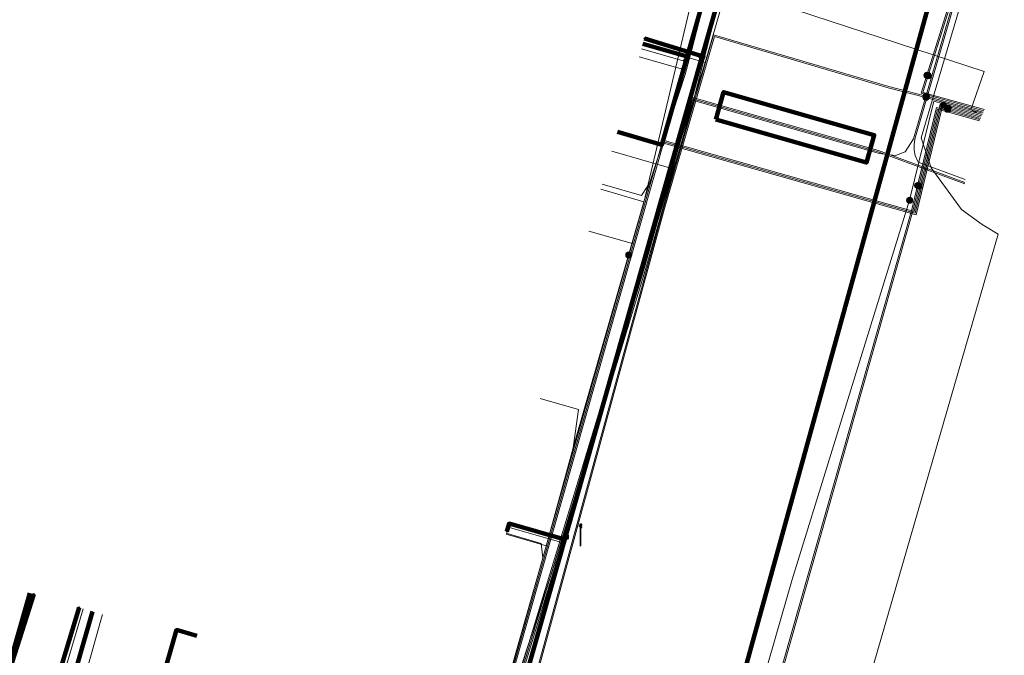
# Model space of a CAD drawing. Extents: x 152558 to 154479, y 462974 to 463683.
# Tile 319 of 638: x 154112 to 154148, y 463055 to 463078. Entities that reach past the tile are written whole.
import ezdxf
from ezdxf.lldxf.tags import DXFTag

# ---------------------------------------------------------------- set-up
doc = ezdxf.new("R2010")
doc.units = 0
doc.header["$LTSCALE"] = 0.2
doc.layers.get('0').update_dxf_attribs({"linetype": 'CONTINUOUS'})
for name, color, linetype, lineweight in [('B-RO-KL-DATA_COAXIAAL_7_ZIGGO BV-G', 90, 'KL-DATA-N', 18), ('B-RO-KL-DATA_HULPSTUK_KPN BV-S', 90, 'CONTINUOUS', 25), ('B-RO-KL-DATA_KABELBED_KPN BV-G', 90, 'CONTINUOUS', 100), ('B-RO-KL-DATA_KABELBED_ZIGGO BV-G', 90, 'CONTINUOUS', 100), ('B-RO-KL-DATA_REGGEFIBER OPERATOR BV-G', 90, 'KL-DATA-N', 18), ('B-RO-KL-DATA_STEDIN NETBEHEER BV-G', 90, 'KL-DATA-N', 18), ('B-RO-KL-ET_LS_400 V_STEDIN NETBEHEER BV-G', 190, 'KL-LS-N', 18), ('B-RO-KL-ET_LS_GEMEENTE AMERSFOORT-S', 190, 'CONTINUOUS', 25), ('B-RO-KL-ET_LS_HULPSTUK_STEDIN NETBEHEER BV-S', 190, 'CONTINUOUS', 25), ('B-RO-KL-ET_LS_MANTELBUIS_PVC_125_STEDIN NETBEHEER BV-G', 190, 'CONTINUOUS', 100), ('B-RO-KL-ET_MS_10 KV_STEDIN NETBEHEER BV-G', 130, 'KL-MS-N', 18), ('B-RO-KL-ET_MS_MANTELBUIS_PVC_125_STEDIN NETBEHEER BV-G', 130, 'CONTINUOUS', 100), ('B-RO-KL-GAS_LD_KOPER_22_0.1 BAR_STEDIN NETBEHEER BV-G', 50, 'KL-GAS-LD-N', 18), ('B-RO-KL-GAS_LD_PE_32_0.1 BAR_STEDIN NETBEHEER BV-G', 50, 'KL-GAS-LD-N', 18), ('B-RO-KL-GAS_LD_PVC_110_0.1 BAR_STEDIN NETBEHEER BV-G', 50, 'KL-GAS-LD-N', 18), ('B-RO-KL-WATER_100_VITENS-G', 170, 'KL-WATER-N', 18), ('B-RO-KL-WATER_HULPSTUK_VITENS-S', 170, 'CONTINUOUS', 25)]:
    doc.layers.add(name, color=color, linetype=linetype, lineweight=lineweight)
doc.styles.add('NLCS-ISO', font='NLCS-ISO.ttf')
tags = doc.linetypes.add('KL-DATA-N', pattern='A,4,-1,[101,NLCS.SHX,S=0.5,R=0,X=0,Y=0],-1,4,-1,["D",Standard,S=1,R=0,X=-0.25,Y=-0.5],-1.5', length=12.5).pattern_tags.tags
tags[18] = DXFTag(74, 10)
tags = doc.linetypes.add('KL-GAS-LD-N', pattern='A,4,-1,[69,NLCS.SHX,S=0.5,R=0,X=0,Y=0],-1,4,-1,["L",Standard,S=1,R=0,X=0.25,Y=-0.5],-2', length=13).pattern_tags.tags
tags[18] = DXFTag(74, 10)
tags = doc.linetypes.add('KL-LS-N', pattern='A,4,-1,[103,NLCS.SHX,S=0.75,R=0,X=0,Y=0],-1,4,-1,["L",Standard,S=1,R=0,X=0,Y=-0.5],-2', length=13).pattern_tags.tags
tags[18] = DXFTag(74, 10)
tags = doc.linetypes.add('KL-MS-N', pattern='A,4,-1,[103,NLCS.SHX,S=0.75,R=0,X=0,Y=0],-1,4,-1,["M",Standard,S=1,R=0,X=0,Y=-0.5],-2', length=13).pattern_tags.tags
tags[18] = DXFTag(74, 10)
doc.linetypes.add('KL-WATER-N', pattern='A,7,-0.5,[168,NLCS.SHX,S=0.75,R=0,X=0.75,Y=0],-2', length=9.5)

# ---------------------------------------------------------------- blocks, each defined once
blk = doc.blocks.new('SKL-WTB_HULP_MOF-SO')
at = {"linetype": 'ByBlock', "lineweight": 18}
h = blk.add_hatch(color=0, dxfattribs=at)
h.dxf.hatch_style = 1
h.paths.add_polyline_path([(-0.5625, 0, 1), (0.5625, 0, 1)])
at = {"color": 0, "linetype": 'ByBlock', "lineweight": 18}
blk.add_circle((0, 0), 0.5625, dxfattribs=at)
at = {"color": 0, "linetype": 'ByBlock', "lineweight": 18, "style": 'NLCS-ISO', "flags": 1}
for tag, p in [('TYPE', (1.5, 0)), ('LABEL', (1.5, -1.5)), ('OMSCHRIJVING', (1.5, -3))]:
    blk.add_attdef(tag, p, '', height=1, dxfattribs=at)
blk = doc.blocks.new('SKL-WTB_HULP_OVERIG-SO')
at = {"color": 0, "linetype": 'ByBlock', "lineweight": 18}
for points in [[(-0.14, 0.14), (0.14, -0.14)], [(0.14, 0.14), (-0.14, -0.14)]]:
    blk.add_lwpolyline(points, dxfattribs=at)
at = {"color": 0, "linetype": 'ByBlock', "lineweight": 18, "style": 'NLCS-ISO', "flags": 1}
for tag, p in [('TYPE', (1.5, 0)), ('LABEL', (1.5, -1.5)), ('OMSCHRIJVING', (1.5, -3))]:
    blk.add_attdef(tag, p, '', height=1, dxfattribs=at)
blk = doc.blocks.new('SKL-ET_LS_MAST-SO')
for p, q in [((-0.05, 2.07), (0.05, 2.07)), ((-0.05, -2), (0.05, -2))]:
    blk.add_line(p, q)
for points in [[(-0.18, 1.76), (-0.22, 1.76), (-0.22, 1.84), (-0.18, 1.84), (-0.18, 1.79)], [(-0.05, -2), (-0.05, 2.07)], [(0.05, -2), (0.05, 2.07)], [(0.18, 1.92), (0.05, 1.92)], [(0.18, 1.89), (0.05, 1.89)], [(0.18, 1.89), (0.22, 1.89), (0.22, 1.97), (0.18, 1.97), (0.18, 1.92)], [(-0.18, 1.49), (-0.22, 1.49), (-0.22, 1.57), (-0.18, 1.57), (-0.18, 1.52)], [(-0.18, 1.79), (-0.05, 1.79)], [(-0.18, 1.76), (-0.05, 1.76)], [(-0.18, 1.52), (-0.05, 1.52)], [(-0.18, 1.49), (-0.05, 1.49)], [(0.18, 1.66), (0.05, 1.66)], [(0.18, 1.63), (0.05, 1.63)], [(0.18, 1.39), (0.05, 1.39)], [(0.18, 1.36), (0.05, 1.36)], [(0.18, 1.63), (0.22, 1.63), (0.22, 1.71), (0.18, 1.71), (0.18, 1.66)], [(0.18, 1.36), (0.22, 1.36), (0.22, 1.44), (0.18, 1.44), (0.18, 1.39)]]:
    blk.add_lwpolyline(points)

msp = doc.modelspace()

# ---------------------------------------------------------------- linework, layer by layer
at = {"layer": 'B-RO-KL-DATA_COAXIAAL_7_ZIGGO BV-G', "flags": 128}
for points in [[(154170.866, 463111.48), (154170.537, 463111.856), (154165.028, 463118.151), (154159.966, 463113.72), (154157.048, 463111.166), (154153.829, 463108.349), (154147.306, 463102.639), (154147.009, 463102.379), (154146.3, 463101.747), (154145.613, 463101.095), (154144.946, 463100.421), (154144.689, 463100.145), (154144.536, 463099.981), (154144.3, 463099.728), (154143.676, 463099.014), (154143.69, 463099.036), (154142.914, 463097.559), (154142.211, 463096.046), (154141.827, 463095.1), (154141.583, 463094.501), (154141.03, 463092.927), (154140.555, 463091.328), (154140.02, 463089.443), (154139.419, 463087.327), (154137.462, 463080.43), (154136.52, 463077.114), (154135.591, 463073.866), (154133.953, 463074.34)], [(154170.866, 463111.48), (154170.537, 463111.856), (154165.028, 463118.151), (154159.966, 463113.72), (154157.048, 463111.166), (154153.829, 463108.349), (154147.306, 463102.639), (154147.009, 463102.379), (154146.3, 463101.747), (154145.613, 463101.095), (154144.946, 463100.421), (154144.689, 463100.145), (154144.536, 463099.981), (154144.3, 463099.728), (154143.676, 463099.014), (154143.69, 463099.036), (154142.914, 463097.559), (154142.211, 463096.046), (154141.827, 463095.1), (154141.583, 463094.501), (154141.03, 463092.927), (154140.555, 463091.328), (154140.02, 463089.443), (154139.419, 463087.327), (154137.462, 463080.43), (154136.52, 463077.114), (154134.885, 463077.577)], [(154149.6, 463041.107), (154149.472, 463041.144), (154149.314, 463040.594), (154149.25, 463040.612), (154141.278, 463042.97), (154140.798, 463043.112), (154138.901, 463043.641), (154138.39, 463043.784), (154138.149, 463043.851), (154137.787, 463043.952), (154135.356, 463044.63), (154123.416, 463047.961), (154123.342, 463047.982), (154116.037, 463050.02), (154113.003, 463050.866), (154110.689, 463051.511), (154110.705, 463051.567), (154112.375, 463057.399)], [(154149.6, 463041.107), (154149.472, 463041.144), (154149.314, 463040.594), (154149.25, 463040.612), (154141.278, 463042.97), (154140.798, 463043.112), (154138.901, 463043.641), (154138.39, 463043.784), (154138.149, 463043.851), (154137.787, 463043.952), (154135.356, 463044.63), (154123.416, 463047.961), (154123.342, 463047.982), (154116.037, 463050.02), (154113.003, 463050.866), (154113.016, 463050.911), (154114.678, 463056.716)], [(154149.6, 463041.107), (154149.472, 463041.144), (154149.314, 463040.594), (154149.25, 463040.612), (154141.278, 463042.97), (154140.798, 463043.112), (154138.901, 463043.641), (154138.39, 463043.784), (154138.149, 463043.851), (154137.787, 463043.952), (154135.356, 463044.63), (154123.416, 463047.961), (154123.342, 463047.982), (154116.037, 463050.02), (154116.046, 463050.052), (154117.762, 463056.045), (154118.513, 463055.823)]]:
    msp.add_lwpolyline(points, dxfattribs=at)
at = {"layer": 'B-RO-KL-DATA_KABELBED_KPN BV-G', "flags": 128}
for points in [[(154149.758, 463093.094), (154149.356, 463092.407), (154149.007, 463091.692), (154148.711, 463090.954), (154148.471, 463090.195), (154137.456, 463050.311), (154136.688, 463047.755), (154136.081, 463045.505)], [(154128.476, 463047.686), (154128.587, 463047.812), (154128.688, 463047.946), (154128.777, 463048.087), (154128.855, 463048.236), (154128.961, 463048.589), (154130.055, 463052.438), (154132.051, 463059.464), (154137.066, 463077.122), (154138.519, 463082.239)], [(154137.066, 463077.122), (154134.947, 463077.773)], [(154132.051, 463059.464), (154132.022, 463059.365), (154129.973, 463059.948), (154129.891, 463059.659)], [(154110.67, 463051.586), (154112.518, 463057.357)], [(154114.187, 463056.862), (154112.44, 463051.086), (154110.67, 463051.586), (154110.584, 463051.611), (154110.569, 463051.615)]]:
    msp.add_lwpolyline(points, dxfattribs=at)
at = {"layer": 'B-RO-KL-DATA_KABELBED_ZIGGO BV-G', "flags": 128}
for points in [[(154136.52, 463077.114), (154137.462, 463080.43)], [(154134.885, 463077.577), (154136.52, 463077.114)], [(154136.52, 463077.114), (154135.591, 463073.866), (154133.953, 463074.34)], [(154112.375, 463057.399), (154110.689, 463051.511)], [(154114.678, 463056.716), (154113.003, 463050.866)], [(154116.037, 463050.02), (154117.762, 463056.045), (154118.513, 463055.823)]]:
    msp.add_lwpolyline(points, dxfattribs=at)
at = {"layer": 'B-RO-KL-DATA_REGGEFIBER OPERATOR BV-G', "flags": 128}
for points in [[(154130.599, 463054.21), (154131.967, 463059.239), (154135.958, 463072.991), (154137.175, 463076.891), (154139.12, 463083.62), (154139.569, 463085.286), (154141.527, 463091.549), (154141.569, 463091.682), (154141.612, 463091.816), (154141.95, 463093.11), (154144.157, 463098.444), (154145.073, 463099.614), (154145.864, 463100.822), (154149.096, 463104.478), (154149.91, 463105.453), (154152.124, 463107.312), (154155.339, 463110.114), (154160.502, 463114.689), (154164.808, 463118.442), (154168.431, 463121.654), (154173.173, 463125.828), (154177.187, 463129.31), (154181.313, 463132.952), (154183.576, 463134.96), (154184.161, 463135.506), (154185.18, 463136.326), (154203.689, 463152.534), (154207.398, 463155.851)], [(154157.221, 463095.451), (154156.279, 463095.76), (154154.003, 463096.081), (154152.619, 463096.098), (154151.012, 463094.261), (154147.528, 463082.342), (154145.114, 463074.126), (154145.473, 463073.025), (154146.589, 463071.486), (154147.352, 463070.934), (154147.936, 463070.586), (154142.036, 463050.195), (154140.101, 463043.655), (154140.241, 463043.198), (154140.826, 463042.831), (154150.671, 463039.793), (154160.907, 463036.755), (154172.196, 463033.396)], [(154137.175, 463076.891), (154139.12, 463083.62)], [(154134.883, 463077.554), (154137.175, 463076.891)], [(154135.958, 463072.991), (154137.175, 463076.891)], [(154133.748, 463073.631), (154135.958, 463072.991)], [(154131.967, 463059.239), (154135.958, 463072.991)], [(154129.937, 463059.82), (154131.967, 463059.239)], [(154130.506, 463053.873), (154131.967, 463059.239)], [(154113.508, 463051.149), (154114.984, 463056.404), (154115.045, 463056.607)]]:
    msp.add_lwpolyline(points, dxfattribs=at)
at = {"layer": 'B-RO-KL-DATA_STEDIN NETBEHEER BV-G', "flags": 128}
for points in [[(154113.603, 462984.592), (154118.917, 463002.571), (154119.801, 463003.383), (154120.988, 463004.21), (154121.556, 463004.721), (154121.981, 463005.428), (154125.731, 463020.036), (154129.22, 463033.412), (154129.317, 463033.828), (154129.655, 463034.023), (154129.933, 463033.909), (154130.123, 463033.61), (154133.136, 463032.826), (154134.836, 463033.651), (154135.449, 463034.258), (154135.805, 463035.433), (154137.528, 463041.517), (154137.582, 463042.714), (154137.445, 463043.098), (154137.26, 463043.283), (154135.841, 463043.692), (154129.029, 463045.768), (154128.357, 463046.092), (154127.984, 463046.603), (154128.1, 463047.58), (154131.651, 463058.493), (154134.653, 463068.509), (154136.582, 463074.826), (154137.708, 463079.259), (154137.773, 463079.644), (154137.546, 463080.468), (154137.673, 463080.848)], [(154137.351, 463079.87), (154147.425, 463076.556), (154146.928, 463075.145), (154147.167, 463075.044)]]:
    msp.add_lwpolyline(points, dxfattribs=at)
at = {"layer": 'B-RO-KL-ET_LS_400 V_STEDIN NETBEHEER BV-G', "flags": 128}
for points in [[(154145.319, 463076.419), (154147.271, 463082.666), (154149.696, 463089.955), (154150.309, 463093.53), (154151.575, 463094.61), (154155.62, 463097.639), (154158.299, 463101.157), (154172.137, 463113.261), (154177.44, 463117.916), (154181.751, 463121.701), (154186.489, 463125.86), (154191.296, 463130.08), (154195.043, 463133.369), (154199.85, 463137.588), (154204.093, 463141.312), (154209.396, 463145.967), (154211.706, 463147.995), (154213.42, 463149.22), (154215.941, 463151.453), (154220.728, 463155.694), (154223.898, 463158.502), (154229.246, 463163.239), (154232.082, 463165.746), (154239.719, 463173.051), (154240.857, 463172.957), (154242.956, 463174.843), (154243.782, 463175.584), (154247.205, 463178.657), (154266.611, 463195.666), (154279.233, 463206.841), (154279.161, 463207.171), (154280.541, 463208.376), (154281.116, 463208.796), (154281.759, 463209.108), (154282.447, 463209.303), (154283.157, 463209.374), (154283.87, 463209.32), (154284.562, 463209.14), (154285.211, 463208.843), (154286.159, 463208.184), (154290.295, 463203.256), (154298.457, 463193.544), (154301.961, 463189.375), (154303.12, 463187.997), (154304.975, 463185.789), (154305.686, 463186.387), (154310.164, 463189.762), (154310.852, 463190.341), (154313.968, 463191.133), (154314.464, 463191.942), (154320.18, 463196.75)], [(154145.367, 463076.406), (154147.026, 463081.713), (154147.056, 463081.808), (154147.318, 463082.648), (154148.378, 463085.833), (154148.577, 463086.431), (154148.64, 463086.623), (154148.748, 463086.947), (154149.744, 463089.941), (154149.921, 463090.174), (154151.472, 463091.508), (154152.704, 463092.524), (154153.458, 463092.914), (154153.814, 463093.098), (154153.94, 463093.163), (154154.328, 463093.364), (154155.916, 463093.942), (154157.269, 463094.441), (154157.725, 463094.59), (154159.761, 463095.255), (154161.695, 463095.72), (154162.226, 463095.886), (154163.598, 463096.174), (154165.558, 463096.174), (154167.126, 463095.991), (154168.387, 463095.728), (154169.885, 463096.458), (154172.763, 463095.634), (154173.549, 463095.41), (154173.638, 463095.384), (154174.737, 463095.069), (154174.798, 463095.051), (154175.798, 463094.765), (154176.983, 463094.426), (154180.107, 463093.532), (154180.661, 463090.742), (154184.085, 463089.753), (154187.413, 463088.791), (154189.889, 463088.075), (154195.96, 463086.321), (154198.007, 463085.731), (154201.751, 463084.683), (154205.016, 463083.769), (154205.03, 463083.765), (154206.787, 463083.273), (154207.834, 463082.98), (154211.099, 463082.066), (154211.527, 463081.946), (154212.731, 463081.609), (154215.995, 463080.695), (154217.537, 463080.263), (154219.741, 463079.646), (154222.07, 463078.994), (154225.096, 463078.313), (154225.228, 463078.283), (154230.925, 463077.001), (154231.292, 463076.918), (154232.348, 463078.633), (154235.406, 463083.598), (154237.291, 463086.659), (154237.424, 463086.948), (154237.629, 463087.648), (154237.797, 463088.717), (154237.965, 463089.4), (154238.123, 463089.808), (154238.639, 463091.281), (154239.23, 463092.97), (154240.391, 463096.286), (154241.008, 463098.048), (154242.489, 463102.279), (154243.097, 463104.016), (154243.954, 463106.464), (154244.382, 463107.687), (154244.821, 463108.939), (154245.187, 463109.985), (154246.283, 463113.114), (154246.356, 463113.323), (154246.959, 463115.044), (154246.965, 463115.062), (154248.273, 463118.805), (154248.281, 463118.829), (154248.75, 463120.178), (154249.044, 463121.026), (154249.801, 463123.207), (154250.307, 463124.662), (154251.119, 463127.001), (154251.153, 463127.097), (154252.131, 463129.916), (154252.711, 463131.585), (154252.884, 463132.082), (154254.034, 463135.395), (154254.649, 463137.164), (154255.931, 463140.856), (154256.101, 463141.346), (154256.724, 463143.138), (154257.676, 463145.88), (154257.873, 463146.447)], [(154145.93, 463075.321), (154145.809, 463075.355), (154144.85, 463071.42), (154135.626, 463074.036), (154136.341, 463076.64), (154136.661, 463077.815), (154137.258, 463080.005), (154137.821, 463081.803), (154138.269, 463083.234), (154138.655, 463084.476), (154139.046, 463085.854), (154140.328, 463090.377), (154140.778, 463091.965), (154140.996, 463092.735), (154141.367, 463094.046), (154142.213, 463096.04), (154142.794, 463097.157), (154143.525, 463098.386), (154144.196, 463099.244), (154144.31, 463099.373), (154144.636, 463099.744), (154145.396, 463100.309), (154147.47, 463101.852), (154149.566, 463103.75), (154151.55, 463105.547), (154152.707, 463106.595), (154154.79, 463108.482), (154156.284, 463109.783), (154158.908, 463112.067), (154160.54, 463113.488), (154165.365, 463117.69), (154167.756, 463119.771), (154169.126, 463120.964), (154170.682, 463122.319), (154173.382, 463124.67), (154174.003, 463125.211), (154176.246, 463127.163), (154177.693, 463128.421), (154178.736, 463129.324), (154181.465, 463131.684), (154181.805, 463131.979), (154181.983, 463132.133), (154183.325, 463133.294), (154184.839, 463134.604), (154185.217, 463134.931), (154186.567, 463136.099), (154186.798, 463136.299), (154187.868, 463137.225), (154191.419, 463140.303)], [(154141.816, 463101.51), (154142.774, 463101.224), (154137.952, 463084.561), (154134.92, 463071.744), (154134.372, 463069.816)], [(154064.513, 463062.148), (154065.633, 463061.791), (154067.54, 463064.368), (154073.739, 463062.499), (154077.959, 463061.227), (154081.902, 463060.039), (154086.761, 463058.574), (154091.621, 463057.109), (154093.439, 463056.561), (154100.347, 463054.81), (154101.7, 463054.401), (154105.642, 463053.208), (154109.861, 463051.931), (154113.526, 463050.822), (154114.977, 463050.383), (154118.81, 463049.294), (154128.784, 463046.459), (154131.017, 463054.628), (154135.641, 463071.539), (154137.484, 463077.908), (154143.917, 463076.002), (154145.297, 463075.655)], [(154066.315, 463062.628), (154067.559, 463064.31), (154069.898, 463063.605), (154071.621, 463063.086), (154079.203, 463060.8), (154088.433, 463058.018), (154093.427, 463056.513), (154095.001, 463056.114), (154100.334, 463054.762), (154103.741, 463053.731), (154105.271, 463053.268), (154112.722, 463051.013), (154114.963, 463050.335), (154128.819, 463046.397), (154135.689, 463071.525), (154137.518, 463077.846), (154143.901, 463075.954), (154145.283, 463075.607)], [(154134.752, 463077.1), (154136.341, 463076.64)], [(154145.319, 463076.419), (154145.113, 463075.758), (154147.411, 463075.113)], [(154145.367, 463076.406), (154145.175, 463075.793), (154147.434, 463075.158)], [(154144.683, 463071.831), (154145.57, 463075.474), (154147.349, 463074.974)], [(154145.283, 463075.607), (154147.364, 463075.023)], [(154145.297, 463075.655), (154147.388, 463075.068)], [(154146.084, 463075.174), (154145.882, 463075.231), (154144.924, 463071.296), (154135.644, 463073.927), (154129.495, 463052.281), (154127.956, 463048.356), (154127.069, 463045.18), (154127.069, 463044.99), (154127.136, 463044.836), (154127.67, 463044.274)], [(154127.908, 463048.369), (154129.448, 463052.297), (154131.388, 463059.125), (154134.54, 463070.223), (154135.196, 463072.531), (154135.269, 463072.787), (154135.61, 463073.989), (154144.887, 463071.358), (154145.846, 463075.293), (154146.097, 463075.222)], [(154147.268, 463074.79), (154145.677, 463075.236), (154144.979, 463072.371)], [(154145.027, 463072.358), (154145.713, 463075.174), (154147.249, 463074.742)], [(154145.93, 463075.321), (154147.323, 463074.93)], [(154146.084, 463075.174), (154147.286, 463074.836)], [(154146.097, 463075.222), (154147.305, 463074.883)], [(154133.399, 463072.426), (154134.84, 463072.009), (154135.177, 463072.536), (154135.196, 463072.531)], [(154144.979, 463072.371), (154144.766, 463071.495), (154136.877, 463043.691), (154153.094, 463038.927), (154162.31, 463036.219), (154163.317, 463035.923), (154168.639, 463034.36)], [(154288.604, 462999.475), (154288.212, 462999.43), (154285.675, 463000.184), (154277.779, 463002.532), (154272.814, 463004.009), (154270.627, 463004.629), (154265.736, 463006.016), (154261.772, 463007.14), (154257.006, 463008.503), (154255.004, 463009.078), (154251.708, 463010.026), (154251.372, 463010.123), (154242.864, 463012.567), (154237.98, 463013.971), (154234.019, 463015.109), (154228.87, 463016.589), (154224.909, 463017.728), (154220.915, 463018.876), (154220.684, 463018.942), (154215.893, 463020.318), (154210.39, 463021.895), (154202.964, 463024.024), (154202.733, 463024.09), (154200.449, 463024.745), (154185.316, 463029.36), (154180.182, 463030.926), (154175.329, 463032.406), (154171.626, 463033.535), (154169.565, 463034.141), (154168.71, 463034.392), (154165.382, 463035.37), (154162.535, 463036.206), (154162.426, 463036.238), (154157.553, 463037.67), (154157.392, 463037.717), (154151.218, 463039.53), (154146.345, 463040.962), (154136.939, 463043.725), (154139.266, 463051.929), (154139.524, 463052.837), (154144.814, 463071.482), (154145.027, 463072.358)], [(154171.854, 463032.42), (154172.391, 463034.042), (154136.504, 463044.464), (154140.366, 463057.902), (154144.683, 463071.831)], [(154132.899, 463070.697), (154134.54, 463070.223)], [(154134.372, 463069.816), (154129.401, 463052.313), (154127.861, 463048.387), (154126.897, 463044.946), (154126.729, 463044.665), (154126.469, 463044.45), (154126.253, 463044.353), (154126.057, 463044.368), (154125.889, 463044.481), (154125.788, 463044.601)], [(154129.863, 463059.563), (154131.388, 463059.125)], [(154114.148, 463056.873), (154112.507, 463051.339), (154112.722, 463051.013)]]:
    msp.add_lwpolyline(points, dxfattribs=at)
at = {"layer": 'B-RO-KL-ET_LS_MANTELBUIS_PVC_125_STEDIN NETBEHEER BV-G', "flags": 128}
msp.add_lwpolyline([(154137.567, 463074.791), (154143.101, 463073.215), (154143.389, 463074.225), (154137.855, 463075.801), (154137.567, 463074.791)], dxfattribs=at)
at = {"layer": 'B-RO-KL-ET_MS_10 KV_STEDIN NETBEHEER BV-G', "flags": 128}
for points in [[(154146.808, 463080.295), (154146.458, 463079.694), (154144.834, 463074.083), (154144.516, 463073.613), (154144.168, 463073.478), (154143.579, 463073.546), (154136.746, 463075.493), (154134.972, 463069.254), (154129.785, 463052.2), (154128.127, 463046.407), (154128.357, 463046.092), (154129.081, 463045.949), (154135.802, 463043.849), (154137.26, 463043.283), (154137.445, 463043.098), (154137.582, 463042.714), (154137.699, 463041.468), (154135.808, 463035.043), (154135.449, 463034.258), (154134.836, 463033.651), (154133.337, 463032.923), (154129.64, 463034.015), (154129.317, 463033.828), (154129.22, 463033.412), (154121.981, 463005.428), (154121.556, 463004.721), (154120.988, 463004.21), (154119.801, 463003.383), (154118.917, 463002.571), (154113.603, 462984.592)], [(154146.468, 463079.548), (154144.883, 463074.072), (154144.848, 463073.868), (154144.852, 463073.665), (154144.894, 463073.473), (154145.001, 463073.225), (154146.72, 463072.587)], [(154126.026, 463035.185), (154124.962, 463035.499), (154129.737, 463052.214), (154134.924, 463069.268), (154136.712, 463075.555), (154143.525, 463073.613), (154146.713, 463072.429)], [(154130.409, 463054.596), (154134.876, 463069.283), (154136.677, 463075.617), (154143.539, 463073.661), (154146.716, 463072.481)]]:
    msp.add_lwpolyline(points, dxfattribs=at)
at = {"layer": 'B-RO-KL-ET_MS_MANTELBUIS_PVC_125_STEDIN NETBEHEER BV-G', "flags": 128}
msp.add_lwpolyline([(154137.567, 463074.791), (154143.101, 463073.215), (154143.389, 463074.225), (154137.855, 463075.801), (154137.567, 463074.791)], dxfattribs=at)
at = {"layer": 'B-RO-KL-GAS_LD_KOPER_22_0.1 BAR_STEDIN NETBEHEER BV-G', "flags": 128}
msp.add_lwpolyline([(154114.34, 463056.817), (154112.855, 463051.811), (154113.278, 463051.481)], dxfattribs=at)
at = {"layer": 'B-RO-KL-GAS_LD_PE_32_0.1 BAR_STEDIN NETBEHEER BV-G', "flags": 128}
for points in [[(154134.835, 463077.389), (154136.369, 463076.945), (154136.686, 463077.372)], [(154133.344, 463072.234), (154134.93, 463071.775)], [(154131.119, 463064.545), (154132.519, 463064.14), (154132.334, 463062.737)], [(154129.872, 463059.593), (154131.158, 463059.225), (154131.217, 463058.687)]]:
    msp.add_lwpolyline(points, dxfattribs=at)
at = {"layer": 'B-RO-KL-GAS_LD_PVC_110_0.1 BAR_STEDIN NETBEHEER BV-G', "flags": 128}
msp.add_lwpolyline([(154127.854, 463046.779), (154129.2, 463051.497), (154131.217, 463058.687), (154131.422, 463059.43), (154132.334, 463062.737), (154132.416, 463063.034), (154134.523, 463070.366), (154134.93, 463071.775), (154135.116, 463072.419), (154136.237, 463075.814), (154136.448, 463076.453), (154136.686, 463077.372), (154137.862, 463081.906), (154138.185, 463083.154), (154138.732, 463085.077), (154138.819, 463085.375), (154139.1, 463086.343), (154139.173, 463086.586), (154139.234, 463086.79), (154139.618, 463088.068), (154140.218, 463090.063), (154140.242, 463090.143), (154140.323, 463090.412), (154141.033, 463092.771), (154141.341, 463093.588), (154141.725, 463094.606), (154142.126, 463095.669), (154142.521, 463096.717), (154142.694, 463097.103), (154142.746, 463097.219), (154143.492, 463098.882), (154143.818, 463099.608), (154145.124, 463100.908), (154145.639, 463101.42)], dxfattribs=at)
at = {"layer": 'B-RO-KL-WATER_100_VITENS-G', "flags": 128}
msp.add_lwpolyline([(154128.337, 463046.385), (154130.684, 463054.674), (154130.857, 463055.287), (154131.282, 463056.788), (154136.078, 463073.732), (154137.042, 463077.139), (154138.501, 463082.292), (154139.623, 463086.257), (154140.746, 463090.223), (154141.213, 463091.871), (154141.679, 463093.518)], dxfattribs=at)

# ---------------------------------------------------------------- block references
at = {"layer": 'B-RO-KL-DATA_HULPSTUK_KPN BV-S', "xscale": 0.2, "yscale": 0.2, "zscale": 0.2}
for name, p in [('SKL-WTB_HULP_OVERIG-SO', (154134.947, 463077.773)), ('SKL-WTB_HULP_MOF-SO', (154137.066, 463077.122)), ('SKL-WTB_HULP_OVERIG-SO', (154137.066, 463077.122)), ('SKL-WTB_HULP_OVERIG-SO', (154129.891, 463059.659)), ('SKL-WTB_HULP_MOF-SO', (154132.051, 463059.464)), ('SKL-WTB_HULP_OVERIG-SO', (154132.051, 463059.464)), ('SKL-WTB_HULP_OVERIG-SO', (154112.518, 463057.357)), ('SKL-WTB_HULP_OVERIG-SO', (154114.187, 463056.862))]:
    msp.add_blockref(name, p, dxfattribs=at)
at = {"layer": 'B-RO-KL-ET_LS_GEMEENTE AMERSFOORT-S', "xscale": 0.2, "yscale": 0.2, "zscale": 0.2}
msp.add_blockref('SKL-ET_LS_MAST-SO', (154132.604, 463059.533), dxfattribs=at)
at = {"layer": 'B-RO-KL-ET_LS_HULPSTUK_STEDIN NETBEHEER BV-S', "xscale": 0.2, "yscale": 0.2, "zscale": 0.2}
for p in [(154145.319, 463076.419), (154145.367, 463076.406), (154145.283, 463075.607), (154145.297, 463075.655), (154145.93, 463075.321), (154146.097, 463075.222), (154146.084, 463075.174), (154144.979, 463072.371), (154145.027, 463072.358), (154144.683, 463071.831), (154134.372, 463069.816)]:
    msp.add_blockref('SKL-WTB_HULP_MOF-SO', p, dxfattribs=at)
at = {"layer": 'B-RO-KL-WATER_HULPSTUK_VITENS-S', "xscale": 0.2, "yscale": 0.2, "zscale": 0.2}
for p in [(154137.042, 463077.139), (154136.078, 463073.732), (154131.282, 463056.788)]:
    msp.add_blockref('SKL-WTB_HULP_OVERIG-SO', p, dxfattribs=at)

doc.saveas('drawing.dxf')
